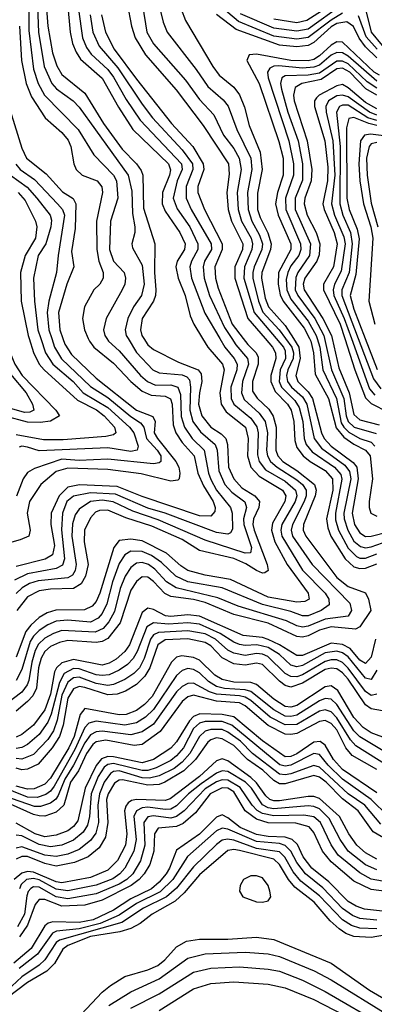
# Model space of a CAD drawing. Header units: inches. Extents: x 990535 to 1117859, y 769386 to 892122.
# Tile 667 of 1056: x 1091742 to 1092981, y 827675 to 831113. Entities that reach past the tile are written whole.
import ezdxf

# ---------------------------------------------------------------- set-up
doc = ezdxf.new("R2010")
doc.units = ezdxf.units.IN
doc.header["$MEASUREMENT"] = 0
doc.layers.add('B0892', color=7, linetype='Continuous')
doc.layers.add('B0893', color=7, linetype='Continuous')

msp = doc.modelspace()

# ---------------------------------------------------------------- linework, layer by layer
at = {"layer": 'B0892', "color": 5}
for points, elevation in [([(1091701.4, 830000), (1091709.4, 829950), (1091725.4, 829910), (1091750.4, 829870.4), (1091869.1, 829750), (1091881.5, 829730), (1091849.4, 829710.6), (1091813.4, 829706.6), (1091770, 829708.1), (1091691.7, 829728.3), (1091670, 829724.3), (1091653, 829707), (1091646.6, 829693.4), (1091610, 829559.9), (1091590, 829561.2), (1091570, 829585.5), (1091491.7, 829710), (1091439, 829759), (1091373.2, 829830), (1091349.4, 829870), (1091310, 829911.2), (1091221.1, 829970), (1091106.8, 830000)], 3880), ([(1091661.3, 830000), (1091663.2, 829970), (1091670, 829945), (1091710, 829874.9), (1091765.3, 829810), (1091786.8, 829770), (1091791.2, 829750), (1091777.2, 829742.8), (1091758.8, 829741.2), (1091690, 829761.6), (1091670, 829762.9), (1091644.2, 829755.8), (1091626.2, 829733.8), (1091610, 829669.3), (1091590, 829637.6), (1091570, 829645.5), (1091511.1, 829731.1), (1091400.8, 829850), (1091363.3, 829903.3), (1091310, 829960.5), (1091249.4, 830000)], 3860), ([(1091893.2, 830000), (1091900.1, 829980.1), (1091923.4, 829943.4), (1092010, 829860.7), (1092150, 829749.2), (1092207.6, 829727.6), (1092215.3, 829710), (1092212.6, 829670), (1092223.4, 829650), (1092288.1, 829570), (1092298, 829550), (1092301.2, 829530), (1092299.7, 829510), (1092295.2, 829504.8), (1092270, 829501.4), (1092167.1, 829527.1), (1092050, 829542.8), (1091910, 829547.4), (1091870, 829535.1), (1091816.2, 829490), (1091776.6, 829430), (1091768.3, 829390), (1091779, 829330), (1091773.9, 829310), (1091743.8, 829296.2), (1091690, 829282)], 3980), ([(1092483, 830000), (1092497.6, 829977.6), (1092537.7, 829930), (1092541.4, 829910), (1092521, 829850), (1092516.8, 829810), (1092527, 829787), (1092579.4, 829739.4), (1092600, 829710), (1092608.3, 829670), (1092604.2, 829610), (1092607.8, 829590), (1092618.3, 829570), (1092641.2, 829550), (1092710, 829506.4), (1092729.8, 829490), (1092743.1, 829470), (1092743.2, 829450), (1092736, 829430), (1092694.8, 829350), (1092690.2, 829330), (1092695.1, 829310), (1092764.4, 829210), (1092895.6, 829075.6), (1092901, 829050), (1092889.3, 829030), (1092810, 829019.2), (1092750, 828995.7), (1092730, 828992.2), (1092710, 828996), (1092674.1, 829014.1), (1092505, 829065), (1092434.6, 829094.6), (1092288.5, 829128.5), (1092255.4, 829150), (1092214.6, 829194.6), (1092192.8, 829210), (1092170, 829217), (1092150, 829214.6), (1092130, 829199.6), (1092110.6, 829169.4), (1092093.7, 829126.3), (1092073.9, 829046.1), (1092053.2, 829010), (1092033.5, 828986.5), (1092006.1, 828973.9), (1091890, 828979.5), (1091860.8, 828970), (1091830, 828953), (1091808.1, 828931.9), (1091796.3, 828910), (1091784.6, 828870), (1091774.4, 828805.6), (1091768.9, 828790), (1091750, 828764.3), (1091696, 828724)], 4160), ([(1092046.2, 830000), (1092053.1, 829990), (1092090, 829956.6), (1092164.2, 829870), (1092189, 829849), (1092217.2, 829837.2), (1092270, 829837.7), (1092295.2, 829830), (1092304.2, 829804.2), (1092306.9, 829726.9), (1092318.2, 829690), (1092345, 829650), (1092386.6, 829610), (1092401.7, 829530), (1092410, 829507.2), (1092430, 829470), (1092479.1, 829410), (1092484.5, 829390), (1092485.7, 829334.3), (1092478.9, 829321.1), (1092470, 829316.2), (1092430, 829322), (1092250, 829390.1), (1092190, 829407.1), (1092076.6, 829456.6), (1091990, 829461.1), (1091930.7, 829449.3), (1091906.8, 829430), (1091891.9, 829390), (1091888.4, 829331.6), (1091899.1, 829230), (1091892.2, 829207.8), (1091870, 829196.2), (1091770, 829178.5), (1091723.7, 829156.3)], 4040), ([(1092523.1, 830000), (1092539.2, 829979.2), (1092568.5, 829950), (1092574.9, 829934.9), (1092575.3, 829910), (1092555.3, 829850), (1092556, 829816), (1092571.4, 829791.4), (1092612.5, 829752.5), (1092628.2, 829728.2), (1092638.3, 829690), (1092637, 829610), (1092643.8, 829590), (1092662.1, 829570), (1092710, 829539), (1092772.4, 829490), (1092778, 829470), (1092774.7, 829450), (1092734.3, 829350), (1092733.1, 829330), (1092741.4, 829310), (1092850, 829165.6), (1092890, 829133.9), (1092950, 829112), (1092961.2, 829090), (1092968.8, 829050), (1092930, 828993.4), (1092915.3, 828984.7), (1092830, 828992.6), (1092790, 828981.5), (1092750, 828961.4), (1092730, 828956.3), (1092710, 828959.1), (1092610, 829005.4), (1092490, 829035.5), (1092390, 829077.4), (1092350, 829088.2), (1092270, 829099), (1092249.7, 829109.7), (1092210, 829151.5), (1092190, 829165.8), (1092170, 829166.9), (1092150, 829151), (1092130, 829121.1), (1092093, 829007), (1092050, 828952.3), (1092030, 828941.3), (1092010, 828938.1), (1091910, 828945.2), (1091881.4, 828938.6), (1091850, 828923.9), (1091830, 828906.6), (1091816.9, 828883.1), (1091808.2, 828850), (1091801, 828779), (1091788, 828752), (1091770, 828732.4), (1091730, 828698.9)], 4180), ([(1092441, 830000), (1092458.7, 829970), (1092491.8, 829930), (1092502.2, 829910), (1092501.1, 829890), (1092479.6, 829830), (1092481.2, 829790), (1092490.8, 829770), (1092550, 829721.6), (1092570.9, 829690.9), (1092575, 829670), (1092572.9, 829592.9), (1092578.7, 829570), (1092601.4, 829541.4), (1092670, 829501.3), (1092706.4, 829470), (1092710.5, 829450), (1092704.4, 829430), (1092658.3, 829350), (1092654.2, 829330), (1092657.6, 829310), (1092730, 829190.4), (1092810, 829110.1), (1092821.9, 829090), (1092823, 829070), (1092795.8, 829050), (1092750, 829031.7), (1092730, 829031.2), (1092690, 829046.8), (1092590, 829070.9), (1092450, 829129.2), (1092329.8, 829149.8), (1092287.2, 829170), (1092237.9, 829217.9), (1092202.4, 829242.4), (1092170, 829256.4), (1092130, 829256.5), (1092110, 829244.3), (1092090, 829213.7), (1092066.1, 829150), (1092047.1, 829072.9), (1092030, 829038.9), (1092016.4, 829023.6), (1091990, 829009.4), (1091910, 829016.6), (1091870, 829012.5), (1091840.3, 828999.7), (1091810, 828979.6), (1091790, 828960.7), (1091778.7, 828941.3), (1091750, 828843.6), (1091730, 828805.3)], 4140), ([(1092381, 830000), (1092399.3, 829970), (1092450.8, 829910), (1092456.2, 829890), (1092441.7, 829810), (1092446, 829770), (1092463.2, 829743.2), (1092530.7, 829690), (1092540.1, 829650), (1092538.4, 829590), (1092549.2, 829550), (1092578.4, 829518.4), (1092660.2, 829470), (1092671.9, 829450), (1092669, 829430), (1092625.2, 829354.8), (1092621.5, 829330), (1092633.5, 829290), (1092676.2, 829210), (1092750.1, 829110), (1092753.3, 829090), (1092738.7, 829081.3), (1092710, 829079.4), (1092610, 829095.9), (1092478.4, 829158.4), (1092390, 829173), (1092330, 829189.7), (1092305.5, 829205.5), (1092255.4, 829250), (1092170, 829293.2), (1092130, 829299.2), (1092090, 829294.4), (1092070.6, 829269.4), (1092022.8, 829110), (1092010, 829081.4), (1091995.4, 829064.6), (1091968.1, 829051.9), (1091868.7, 829051.3), (1091838.1, 829041.9), (1091810, 829025.8), (1091780.8, 828999.2), (1091763.8, 828976.2), (1091730, 828887)], 4120), ([(1092120.7, 830000), (1092150.5, 829950.5), (1092207.2, 829890), (1092230, 829880.3), (1092310, 829872.8), (1092326, 829866), (1092335.4, 829855.4), (1092338.9, 829830), (1092336.2, 829750), (1092347.7, 829710), (1092373.7, 829673.7), (1092424.9, 829630), (1092431.6, 829610), (1092437.9, 829537.9), (1092459.1, 829490), (1092483.1, 829463.1), (1092529.2, 829429.2), (1092534.4, 829410), (1092523.9, 829370), (1092525.8, 829350), (1092552.2, 829270), (1092548.5, 829251.5), (1092530, 829250.6), (1092390, 829295.1), (1092226.2, 829366.2), (1092137.1, 829397.1), (1092069.1, 829429.1), (1092030, 829435.7), (1091989.6, 829430.4), (1091950, 829403.7), (1091936.6, 829383.4), (1091926.9, 829353.1), (1091924.8, 829310), (1091939.8, 829210), (1091935.8, 829190), (1091926.2, 829173.8), (1091910, 829164), (1091806.5, 829153.5), (1091776.2, 829143.9), (1091750.6, 829129.4), (1091730, 829109.4)], 4060), ([(1091981.7, 830000), (1091986.2, 829990), (1092001.4, 829970), (1092070, 829913.1), (1092130.8, 829850), (1092170, 829816.3), (1092201.4, 829801.4), (1092250, 829798.6), (1092268.8, 829788.8), (1092274.7, 829770), (1092278.8, 829698.8), (1092287.7, 829670), (1092310, 829636), (1092351.7, 829590), (1092364.7, 829530), (1092384.8, 829484.8), (1092418.2, 829430), (1092425, 829410), (1092424.2, 829395.8), (1092410, 829378.8), (1092370, 829380.9), (1092170, 829447.7), (1092083, 829483), (1091951.1, 829488.9), (1091910, 829480.3), (1091879.7, 829450), (1091851.7, 829390), (1091850.8, 829350), (1091863.3, 829276.7), (1091856.3, 829243.7), (1091831, 829229), (1091730, 829203.4)], 4020), ([(1091775.3, 830000), (1091790, 829951.3), (1091809.8, 829910), (1091827.7, 829890), (1091944.8, 829784.8), (1092010.4, 829750.4), (1092037.9, 829730), (1092073.6, 829690), (1092078.5, 829670), (1092070, 829662.9), (1092042.7, 829657.3), (1091894.7, 829645.3), (1091825.8, 829645.8), (1091730, 829663.7)], 3920), ([(1091854.2, 830000), (1091864.1, 829970), (1091888.8, 829928.8), (1091990, 829832.1), (1092050, 829794), (1092130, 829726.8), (1092164.8, 829704.8), (1092175.5, 829690), (1092185.7, 829650), (1092223.1, 829610), (1092234.9, 829590), (1092235.7, 829570), (1092230, 829565.1), (1092210, 829562.2), (1092050, 829578.3), (1091950, 829574.2), (1091890, 829578.8), (1091793.7, 829546.3), (1091770, 829531.5), (1091754, 829510), (1091730.7, 829449.3)], 3960), ([(1092175.5, 830000), (1092190, 829977.9), (1092210, 829961.1), (1092297.4, 829917.4), (1092366.2, 829890), (1092375.8, 829875.8), (1092379, 829850), (1092370, 829810), (1092367.4, 829770), (1092378.3, 829730), (1092410, 829690.6), (1092446.7, 829666.7), (1092462, 829650), (1092468.1, 829630), (1092471.9, 829550), (1092489.8, 829509.8), (1092518.8, 829478.8), (1092564, 829450), (1092579.5, 829430), (1092577.2, 829410), (1092558.6, 829370), (1092557.2, 829350), (1092561, 829330), (1092606.4, 829210), (1092610.3, 829189.7), (1092598.4, 829181.6), (1092590, 829180.7), (1092570, 829189.4), (1092532.7, 829212.7), (1092490, 829232), (1092370, 829259.7), (1092310, 829297.5), (1092204.2, 829344.2), (1092113.3, 829373.3), (1092050, 829400), (1092020.5, 829399.5), (1092007, 829393), (1091990, 829373.1), (1091968.5, 829330), (1091967, 829290), (1091981.1, 829210), (1091972.4, 829170), (1091956.7, 829143.3), (1091930, 829126.7), (1091850, 829124.7), (1091810, 829118.7), (1091770, 829097.9), (1091731.7, 829050)], 4080), ([(1091815.6, 830000), (1091831.9, 829950), (1091858, 829910), (1091929.1, 829850), (1091964.5, 829810), (1092050, 829758.4), (1092125.8, 829690), (1092140.5, 829670), (1092155.8, 829624.2), (1092152.5, 829610), (1092130, 829605.3), (1092050, 829618.4), (1091810, 829606.9), (1091770, 829620.6), (1091750, 829624.1), (1091740.2, 829619.8)], 3940), ([(1092599.6, 830000), (1092625.6, 829970), (1092636, 829950), (1092637.4, 829930), (1092619.9, 829870), (1092619.4, 829850), (1092635.1, 829815.1), (1092678.3, 829770), (1092690.2, 829750), (1092699.5, 829710), (1092703.3, 829643.3), (1092710, 829619.2), (1092733, 829590), (1092757.2, 829570), (1092810, 829538.9), (1092834.9, 829510), (1092836, 829470), (1092814.4, 829370), (1092818.4, 829338.4), (1092829.4, 829310), (1092879.9, 829230), (1092910, 829202.4), (1092930, 829196.9), (1092950, 829198.1), (1092990, 829212.8)], 4220), ([(1092638.5, 830000), (1092664.1, 829970), (1092670, 829956.3), (1092670.7, 829930), (1092651.8, 829890), (1092648.3, 829850), (1092657, 829830), (1092703.6, 829783.6), (1092719, 829759), (1092731.4, 829710), (1092736.3, 829650), (1092743.6, 829630), (1092764.3, 829604.3), (1092841.7, 829550), (1092864.5, 829524.5), (1092868.2, 829508.1), (1092845.2, 829390), (1092846, 829366), (1092856.2, 829330), (1092890, 829267.9), (1092918.6, 829238.6), (1092930, 829233), (1092950, 829233), (1092990, 829248)], 4240), ([(1092671.4, 830000), (1092693.4, 829970), (1092698.8, 829950), (1092697.9, 829930), (1092679.6, 829890), (1092674.8, 829870), (1092678, 829850), (1092691.9, 829830), (1092730, 829796.1), (1092745.4, 829770), (1092771.2, 829650), (1092796.5, 829616.5), (1092877.8, 829557.8), (1092895, 829535), (1092898.8, 829510), (1092874.5, 829390), (1092875.5, 829370), (1092888.4, 829330), (1092910, 829292.5), (1092932.8, 829272.8), (1092950, 829268.8), (1092970, 829272.7), (1093030, 829292.7)], 4260), ([(1092698.5, 830000), (1092717.6, 829970), (1092722.4, 829930), (1092706.8, 829870), (1092714.2, 829850), (1092750, 829813.6), (1092764.9, 829790), (1092796.4, 829670), (1092805.5, 829650), (1092830, 829623.8), (1092907.2, 829567.2), (1092919.9, 829550), (1092925.1, 829510), (1092904, 829390), (1092911.8, 829350), (1092930, 829321.5), (1092950, 829308.8), (1092970, 829309.3), (1093030, 829325.1)], 4280), ([(1092754.6, 830000), (1092759.9, 829990), (1092769.2, 829950), (1092774.7, 829874.7), (1092821, 829790), (1092847.5, 829687.5), (1092875, 829655), (1092910, 829630.2), (1092949.8, 829609.8), (1092966.2, 829590), (1092975.2, 829510), (1092963.7, 829430), (1092962.9, 829410), (1092968.7, 829390), (1092990, 829379.3)], 4320), ([(1092781.7, 830000), (1092790.9, 829970), (1092801.3, 829890), (1092849.5, 829790), (1092865.8, 829705.8), (1092874.5, 829690), (1092892.5, 829672.5), (1092930, 829650.8), (1092970, 829637.8), (1092983.5, 829623.5)], 4340), ([(1092807.4, 830000), (1092831.6, 829890), (1092875.2, 829790), (1092883, 829730), (1092890, 829710.4), (1092911.1, 829690), (1092987.4, 829667.4)], 4360), ([(1092833.6, 830000), (1092857.7, 829897.7), (1092893.2, 829810), (1092910, 829734.6), (1092930, 829715.6), (1092997.8, 829697.8)], 4380), ([(1092878.1, 830000), (1092913.1, 829890), (1092950, 829792.1), (1092970, 829773), (1093030, 829742.7)], 4420), ([(1092901, 830000), (1092964.4, 829824.4), (1092982.4, 829802.4)], 4440), ([(1092924.7, 830000), (1092978.4, 829858.4), (1093003.8, 829823.8)], 4460), ([(1092949.4, 830000), (1092991.5, 829891.5)], 4480), ([(1092985.7, 828950), (1092970, 828886.4), (1092950, 828864.8), (1092930, 828876.3), (1092896.7, 828916.7), (1092870, 828931.7), (1092830, 828935.3), (1092730, 828892.6), (1092710, 828892.2), (1092650.2, 828930), (1092610, 828949), (1092590, 828955.4), (1092522.9, 828962.9), (1092370, 829029.8), (1092330, 829035), (1092270, 829029.4), (1092251.8, 829031.8), (1092210, 829053), (1092190, 829058.2), (1092170, 829043.3), (1092126.3, 828930), (1092110, 828907.1), (1092079.7, 828880.3), (1092054.3, 828865.7), (1092030, 828859.1), (1091930, 828878.5), (1091890, 828867), (1091871, 828850), (1091863.9, 828836.1), (1091850, 828757.8), (1091830, 828703), (1091790, 828649.7), (1091750, 828616.6), (1091730, 828607.6)], 4220), ([(1092990, 828842.1), (1092970, 828809.3), (1092950, 828813.1), (1092890, 828887.5), (1092870, 828901.9), (1092850, 828908.2), (1092810, 828901.9), (1092730, 828858), (1092710, 828853), (1092690, 828858.5), (1092650, 828896.8), (1092610, 828921), (1092571.1, 828930), (1092530, 828927.8), (1092510, 828931.2), (1092490, 828939.1), (1092443.2, 828970), (1092370, 829002.2), (1092330, 829006.3), (1092261.9, 829001.9), (1092210, 829006.4), (1092187, 828993), (1092152.9, 828907.1), (1092138.2, 828881.8), (1092118.7, 828861.3), (1092090, 828841.1), (1092054.5, 828825.5), (1092030, 828822.9), (1092010, 828825.3), (1091950, 828846.5), (1091930, 828847), (1091898, 828830), (1091881.2, 828798.8), (1091852.6, 828687.4), (1091840.5, 828659.5), (1091810, 828617), (1091770, 828581.5), (1091750, 828571.3), (1091730, 828568)], 4240), ([(1092990, 828757.4), (1092970, 828752.5), (1092950, 828767.3), (1092890, 828848.6), (1092870, 828867.9), (1092850, 828877.4), (1092830, 828877.9), (1092810, 828872.2), (1092730, 828825.6), (1092710, 828818.6), (1092690, 828818.9), (1092670, 828830), (1092609.1, 828889.1), (1092590, 828897.4), (1092570, 828899.3), (1092530, 828893.3), (1092490, 828900.6), (1092470, 828911), (1092426.4, 828950), (1092390, 828968.7), (1092330, 828978.4), (1092227, 828973), (1092210, 828964.4), (1092199.7, 828950), (1092177.5, 828882.5), (1092160.6, 828850), (1092141.4, 828830), (1092110, 828809.5), (1092070, 828791.5), (1092050, 828788.5), (1092010, 828794.5), (1091950, 828816.9), (1091930, 828814.5), (1091910, 828799.4), (1091890, 828753.7), (1091872.9, 828667.1), (1091860, 828630), (1091840.1, 828599.9), (1091790, 828547.6), (1091750, 828531.3), (1091730, 828532.7)], 4260), ([(1093010, 828699.3), (1092970, 828706.9), (1092950, 828720.1), (1092890, 828810.2), (1092870, 828832.4), (1092850, 828845.6), (1092830, 828848.2), (1092810, 828843.8), (1092730, 828795.9), (1092690, 828781.8), (1092670, 828787.9), (1092650, 828803), (1092590, 828861.7), (1092570, 828866), (1092530, 828859.5), (1092490, 828863.4), (1092450, 828885), (1092410, 828926.6), (1092390, 828938.7), (1092330, 828950.9), (1092250, 828947.8), (1092224.8, 828930), (1092197.4, 828850), (1092179.3, 828820.7), (1092150, 828791.1), (1092112.1, 828767.9), (1092082.6, 828757.4), (1092050, 828754.8), (1091970, 828781.1), (1091950, 828784.2), (1091930, 828776.8), (1091910, 828744), (1091894.7, 828650), (1091881.8, 828610), (1091855.5, 828570), (1091806.4, 828513.6), (1091770, 828496.2), (1091750, 828494), (1091730, 828499.3)], 4280), ([(1093030, 828600.1), (1092970, 828622.9), (1092941.7, 828641.7), (1092910, 828675.8), (1092854.1, 828770), (1092830, 828787.2), (1092810, 828783.4), (1092710, 828717.7), (1092690, 828712), (1092670, 828714.2), (1092630, 828740.2), (1092570, 828791.9), (1092550, 828798.5), (1092490, 828799.6), (1092450, 828808.7), (1092423.7, 828823.7), (1092370, 828876.2), (1092350, 828885.6), (1092308.3, 828891.7), (1092290, 828887.4), (1092272.3, 828870), (1092205.1, 828750), (1092178.6, 828721.4), (1092150, 828701.2), (1092113.7, 828686.3), (1092090, 828685.1), (1091970, 828707.7), (1091953.5, 828686.5), (1091932.2, 828610), (1091914.1, 828570), (1091850, 828464.7), (1091830, 828443.9), (1091792.5, 828427.5), (1091770, 828425.6), (1091730, 828436.3)], 4320), ([(1093030, 828549.5), (1092930, 828608.7), (1092909.8, 828629.8), (1092850, 828721.8), (1092830, 828740.7), (1092810, 828742.9), (1092790, 828734.1), (1092710, 828683.8), (1092690, 828679.3), (1092670, 828680.7), (1092630, 828703.1), (1092550, 828767.6), (1092530, 828773.2), (1092457.7, 828777.7), (1092430, 828784.9), (1092401.6, 828801.6), (1092370, 828832.1), (1092350, 828844.2), (1092330, 828847.3), (1092310, 828840.7), (1092290, 828822.6), (1092210, 828704), (1092182.3, 828677.7), (1092150, 828657.2), (1092110, 828649.5), (1092010, 828663.7), (1091983.9, 828656.1), (1091970, 828641.3), (1091935.1, 828564.9), (1091863, 828437), (1091850, 828418.7), (1091833.3, 828406.8), (1091803.2, 828396.8), (1091770, 828398.3), (1091670, 828437.4)], 4340), ([(1093030, 828506), (1092916.9, 828576.9), (1092898.3, 828598.3), (1092850, 828675.4), (1092830, 828695.8), (1092810, 828703.1), (1092790, 828698.2), (1092710, 828652), (1092670, 828650.3), (1092617.1, 828677.1), (1092550, 828735.1), (1092530, 828747.1), (1092510, 828752.2), (1092430, 828757.5), (1092405.7, 828765.7), (1092350, 828795.8), (1092330, 828795.4), (1092310, 828784.6), (1092290, 828765.8), (1092210, 828653.4), (1092170, 828626.3), (1092130, 828616.1), (1092030, 828628), (1092010, 828626.1), (1091990, 828615.5), (1091970, 828588), (1091930.3, 828509.7), (1091899.6, 828460.4), (1091876.7, 828403.3), (1091868.9, 828391.1), (1091850, 828376.8), (1091814.7, 828365.3), (1091794.4, 828365.6), (1091690, 828401.7)], 4360), ([(1092990, 828494.9), (1092903.9, 828543.9), (1092881.5, 828570), (1092850, 828632.6), (1092830, 828655.3), (1092810, 828665.2), (1092790, 828662.7), (1092710, 828620.6), (1092690, 828616.3), (1092670, 828618.3), (1092610, 828648.2), (1092530, 828716.6), (1092510, 828727.8), (1092430, 828733.2), (1092350, 828753.9), (1092330, 828748.5), (1092310, 828732.4), (1092232.8, 828627.2), (1092170, 828582.2), (1092141.7, 828578.2), (1092043.3, 828596.7), (1092010, 828591.3), (1091998.1, 828581.9), (1091976.1, 828550), (1091947.6, 828490), (1091920.1, 828450), (1091896, 828370), (1091870, 828345.1), (1091830, 828332.2), (1091810, 828332.5), (1091790, 828337.4), (1091710, 828374)], 4380), ([(1092990, 828413.4), (1092870, 828494.4), (1092838, 828530), (1092810, 828579.8), (1092792.1, 828592.1), (1092770, 828590.5), (1092710, 828549.5), (1092690, 828540.2), (1092670, 828539.4), (1092590, 828594.6), (1092490, 828678), (1092450, 828687), (1092371.5, 828688.5), (1092350, 828679.7), (1092335, 828665), (1092290, 828591.7), (1092270.5, 828569.5), (1092210, 828529.6), (1092170, 828518), (1092070, 828539.3), (1092050, 828540.2), (1092028.1, 828531.9), (1092010, 828508.7), (1091970.7, 828430), (1091945.2, 828314.8), (1091930, 828295.5), (1091910, 828280.9), (1091870, 828265), (1091830, 828259.5), (1091795.9, 828270), (1091730, 828306.8)], 4420), ([(1093030, 828331.5), (1092969.7, 828389.7), (1092870, 828461.3), (1092820, 828510), (1092790, 828546.9), (1092770, 828550.8), (1092690, 828509.2), (1092670, 828505.9), (1092650.7, 828510.7), (1092483.5, 828650), (1092450, 828662.7), (1092390, 828662.1), (1092370, 828656.1), (1092350, 828637.5), (1092314.2, 828570), (1092290, 828542.5), (1092270, 828526.4), (1092219.6, 828500.4), (1092190, 828490.9), (1092170, 828491.2), (1092070, 828515.3), (1092050, 828512.1), (1092037.7, 828502.3), (1092016.8, 828470), (1091991.9, 828410), (1091986.1, 828330), (1091979.5, 828300.5), (1091964.1, 828275.9), (1091930, 828247.9), (1091890, 828230.8), (1091850, 828224.4), (1091810, 828232.5), (1091750, 828263.3), (1091730, 828264.8)], 4440), ([(1093003.7, 828303.7), (1092947.7, 828370), (1092889.3, 828410), (1092790, 828502.4), (1092770, 828508.7), (1092690, 828479.2), (1092670, 828475.6), (1092650, 828478.5), (1092556.1, 828550), (1092513.8, 828593.8), (1092470, 828625), (1092450, 828634.4), (1092410, 828634.8), (1092390, 828628.5), (1092370.5, 828610), (1092337, 828550), (1092310, 828520.4), (1092281.4, 828498.6), (1092230, 828472.1), (1092195.9, 828464.1), (1092170, 828465.9), (1092090, 828489.7), (1092070, 828488), (1092059.4, 828480.6), (1092037.5, 828450), (1092021, 828410), (1092015.5, 828370), (1092018, 828310), (1092007.7, 828272.3), (1091990, 828246.3), (1091950, 828215), (1091910, 828198.6), (1091869.7, 828190.3), (1091830, 828196), (1091750, 828225.1), (1091730, 828220.5)], 4460), ([(1093027.3, 828247.3), (1092977.2, 828277.2), (1092925.2, 828350), (1092870, 828391.7), (1092813.4, 828450), (1092790, 828468.2), (1092770, 828473.6), (1092670, 828444.3), (1092650, 828444.9), (1092630, 828455.9), (1092592.2, 828492.2), (1092538.6, 828530), (1092490, 828578.4), (1092450, 828601.5), (1092430, 828604.7), (1092410, 828598.6), (1092399.7, 828590), (1092356.1, 828530), (1092316.1, 828490), (1092249.7, 828450), (1092230, 828441.9), (1092190, 828439.6), (1092101.6, 828458.4), (1092090, 828457.7), (1092073.6, 828446.4), (1092051.2, 828410), (1092046, 828390), (1092050.2, 828309.8), (1092042.1, 828257.8), (1092019.4, 828220.6), (1091981, 828190), (1091934.2, 828170), (1091870, 828157.4), (1091830, 828166.4), (1091770, 828191.3), (1091750, 828191.1), (1091730, 828181.1)], 4480), ([(1092990, 828182), (1092950, 828203.8), (1092920, 828230), (1092892.1, 828270), (1092859.1, 828330), (1092790, 828392.8), (1092770, 828400), (1092750, 828400.7), (1092650, 828385.8), (1092630, 828385.2), (1092615.6, 828390), (1092602.2, 828402.2), (1092570, 828448.6), (1092550, 828466.7), (1092470, 828525), (1092450, 828531.7), (1092430, 828524.4), (1092370.7, 828470), (1092267.4, 828392.6), (1092250, 828386.2), (1092149.9, 828390.1), (1092133.4, 828386.6), (1092121.7, 828378.3), (1092113.1, 828366.9), (1092108.9, 828350), (1092116.6, 828270), (1092111.5, 828230), (1092083.6, 828176.4), (1092050, 828142.8), (1091990, 828117.3), (1091890, 828099.1), (1091870, 828102.2), (1091790, 828135.6), (1091770, 828138.3), (1091750, 828132.9), (1091722.4, 828110)], 4520), ([(1092990, 828143.8), (1092950, 828162.1), (1092889.7, 828210), (1092861.7, 828250), (1092824, 828324), (1092790, 828357.1), (1092770, 828365.6), (1092750, 828367.7), (1092630, 828357.7), (1092610, 828360.9), (1092590, 828371.6), (1092551.8, 828430), (1092531.2, 828450), (1092470, 828487.4), (1092450, 828489.6), (1092430, 828481.8), (1092375.7, 828444.3), (1092332.1, 828410), (1092290, 828367.3), (1092270, 828356.6), (1092250, 828354.8), (1092190, 828363), (1092170, 828360.2), (1092150.2, 828349.8), (1092141.5, 828330), (1092148.6, 828250), (1092140.9, 828210), (1092109.6, 828150), (1092092.5, 828130), (1092067.5, 828112.5), (1092010, 828090.4), (1091910, 828071), (1091870, 828076.6), (1091810, 828108.8), (1091790, 828113.5), (1091765.7, 828110), (1091747.2, 828092.8), (1091741.6, 828078.4)], 4540), ([(1093030, 828101.4), (1092970, 828112.2), (1092930, 828133.5), (1092855.4, 828195.4), (1092830, 828231.1), (1092793.1, 828310), (1092770, 828329.5), (1092735, 828335), (1092630, 828332.9), (1092590, 828340.7), (1092571.7, 828351.7), (1092554.3, 828370), (1092512.1, 828432.1), (1092470, 828457.5), (1092450, 828458.3), (1092430, 828451.4), (1092390, 828426.7), (1092316.6, 828350), (1092290, 828330.1), (1092270, 828324.6), (1092210, 828333.1), (1092190, 828329.9), (1092176.2, 828310), (1092178.9, 828230), (1092164.8, 828175.2), (1092137.1, 828130), (1092116.9, 828110), (1092090, 828093.9), (1092010, 828060.1), (1091910, 828043.3), (1091870, 828050.2), (1091810, 828084.3), (1091790, 828085.2), (1091781.2, 828078.7), (1091771.8, 828068.2), (1091766.8, 828053.2), (1091758.6, 827990), (1091735.1, 827944.9)], 4560), ([(1093050, 828065), (1092970, 828075.8), (1092910, 828104.9), (1092830, 828172.5), (1092799.9, 828210), (1092770, 828274.5), (1092753.9, 828293.9), (1092707, 828307), (1092610, 828308.2), (1092570, 828321.2), (1092529.9, 828349.9), (1092490, 828416.1), (1092470, 828429.1), (1092450, 828430.7), (1092407.6, 828410), (1092356.2, 828343.8), (1092313.5, 828306.5), (1092290, 828295.8), (1092225.8, 828290), (1092213.5, 828270), (1092210.6, 828210), (1092197.4, 828162.6), (1092177.6, 828130), (1092159.1, 828110), (1092131.2, 828090), (1092030, 828038.3), (1091970, 828021), (1091890, 828017.4), (1091830, 828040.6), (1091810, 828041.1), (1091796.3, 828023.7), (1091769.1, 827950.9), (1091742, 827910)], 4580), ([(1093010, 828000.4), (1092947.2, 828007.2), (1092917.5, 828017.5), (1092890, 828034), (1092821.9, 828101.9), (1092762.5, 828150), (1092732.1, 828190), (1092712.5, 828232.5), (1092694.5, 828250), (1092670, 828258.2), (1092610, 828260.2), (1092570, 828267.4), (1092512.3, 828292.3), (1092470, 828326.3), (1092450, 828336.5), (1092430, 828327.9), (1092370, 828269.3), (1092290, 828213.4), (1092266.1, 828150), (1092254, 828130), (1092230, 828101), (1092202.3, 828077.7), (1092130, 828042.5), (1092070, 828003.2), (1091999.5, 827970), (1091950, 827960.9), (1091857.5, 827962.5), (1091842.2, 827957.8), (1091830, 827948.5), (1091782.2, 827870), (1091722, 827818)], 4620), ([(1092990, 827968.3), (1092930, 827974.9), (1092904.9, 827984.9), (1092870, 828008.8), (1092801.2, 828081.2), (1092740.4, 828130), (1092710, 828169.7), (1092690, 828210), (1092670, 828229.2), (1092650, 828235.8), (1092570, 828242.9), (1092470, 828286.7), (1092450, 828289.8), (1092430, 828280.8), (1092328.8, 828191.2), (1092277.3, 828110), (1092233, 828067), (1092150, 828026.9), (1092090, 827986.3), (1092023.1, 827956.9), (1091950, 827938), (1091870.3, 827929.7), (1091857.2, 827922.8), (1091804.2, 827850), (1091740.7, 827799.3)], 4640), ([(1092990, 827938.5), (1092930, 827940.3), (1092901, 827950), (1092869.8, 827969.8), (1092790, 828053.2), (1092724.6, 828104.6), (1092697.3, 828137.3), (1092668.8, 828188.7), (1092650, 828206.8), (1092570, 828218.8), (1092490, 828248), (1092468.3, 828251.7), (1092450, 828247.8), (1092430, 828232.6), (1092350, 828154.7), (1092290, 828080), (1092255, 828050), (1092174.3, 828010), (1092099.1, 827960.9), (1091881.6, 827898.4), (1091869.6, 827890), (1091830, 827830), (1091810, 827811.9), (1091750, 827771.1), (1091697.8, 827722.2)], 4660), ([(1093110, 827932.6), (1092970, 827907.5), (1092910, 827911.5), (1092881.8, 827921.8), (1092857.8, 827937.8), (1092826.7, 827966.7), (1092770.9, 828030.9), (1092703.5, 828083.5), (1092681, 828110), (1092650, 828163), (1092630, 828181.1), (1092510, 828212.1), (1092490, 828215.2), (1092470, 828211.9), (1092370, 828126.7), (1092316.5, 828063.5), (1092285.7, 828034.3), (1092204.7, 827990), (1092162.7, 827957.3), (1092130, 827939), (1092092.4, 827927.6), (1091990, 827911.9), (1091910, 827880.1), (1091893.1, 827866.9), (1091863.4, 827816.6), (1091837, 827790), (1091770, 827750.3), (1091590, 827615.7)], 4680), ([(1091939.4, 827620.6), (1092030, 827716.7), (1092059.2, 827740.8), (1092110, 827771.8), (1092190, 827795), (1092224.6, 827810), (1092249.6, 827830), (1092290, 827875.6), (1092325.4, 827894.6), (1092370, 827902.7), (1092470, 827901.9), (1092569.2, 827909.2), (1092630, 827900.8), (1092830, 827818.5), (1092963.9, 827723.9), (1093055.8, 827670)], 4680), ([(1092053.6, 827670), (1092130, 827718.4), (1092230, 827763.3), (1092330, 827836.1), (1092390, 827851.1), (1092530, 827856.2), (1092610, 827850.9), (1092650, 827841.2), (1092771.1, 827791.1), (1092830, 827760.2), (1093034.7, 827634.7)], 4660), ([(1092130, 827661.2), (1092230, 827711.2), (1092350, 827786.9), (1092410, 827800.5), (1092510, 827805), (1092610, 827797.9), (1092650, 827790.1), (1092730, 827758.9), (1092810, 827719.3), (1093018.3, 827598.3)], 4640), ([(1092230, 827653.2), (1092350, 827728.3), (1092410, 827747.1), (1092490, 827753.2), (1092610, 827745.1), (1092670, 827732.3), (1092770, 827691.7), (1092910, 827618.9)], 4620)]:
    msp.add_lwpolyline(points, dxfattribs=dict(at, elevation=elevation))
at = {"layer": 'B0892', "color": 5, "elevation": 4720}
msp.add_lwpolyline([(1092570, 828123.5), (1092550, 828123.3), (1092524.7, 828110), (1092512.8, 828090), (1092510.2, 828070), (1092521.5, 828050), (1092570, 828032.8), (1092590, 828031), (1092610, 828035.5), (1092619.2, 828050), (1092616.5, 828070), (1092609.9, 828090), (1092590, 828115.8)], close=True, dxfattribs=at)
at = {"layer": 'B0893', "color": 5}
for points, elevation in [([(1091825.6, 831290), (1091840.1, 831090), (1091857.2, 830997.2), (1091872.3, 830952.3), (1091890, 830921.8), (1091970, 830856.3), (1092034.8, 830750), (1092100.7, 830660.7), (1092149.8, 830610), (1092166.4, 830586.4), (1092171.9, 830570), (1092175, 830455), (1092214.1, 830330), (1092213.3, 830230), (1092217.8, 830170), (1092216.8, 830150), (1092209.5, 830130.5), (1092169.6, 830070), (1092164.2, 830030), (1092169, 830010), (1092175.5, 830000)], 4080), ([(1092161.3, 831230), (1092186.9, 831070), (1092210, 831028.5), (1092322.1, 830902.1), (1092370, 830834.9), (1092420.6, 830780.6), (1092453.8, 830710), (1092490, 830663.3), (1092508.7, 830630), (1092515.9, 830590), (1092502.5, 830510), (1092505.9, 830450), (1092517.6, 830410), (1092550.9, 830350), (1092556, 830330), (1092553.6, 830310), (1092527.3, 830250), (1092525.7, 830210), (1092561.4, 830090), (1092638.5, 830000)], 4240), ([(1091803.5, 831190), (1091807.9, 831070), (1091827.8, 830950), (1091855, 830890), (1091871.1, 830871.1), (1091928.6, 830830), (1091950, 830807), (1092121.7, 830570), (1092134.1, 830514.1), (1092136.6, 830436.6), (1092144.4, 830390), (1092144.2, 830370), (1092133.9, 830330), (1092135.9, 830315.9), (1092170, 830256.2), (1092176.9, 830190), (1092167.9, 830150), (1092140.2, 830110), (1092120.5, 830070), (1092111.2, 830030), (1092114.7, 830010), (1092120.7, 830000)], 4060), ([(1092217.8, 831210), (1092244, 831104), (1092257.2, 831070), (1092359.3, 830939.3), (1092400, 830880), (1092453, 830833), (1092471, 830811), (1092500.5, 830730), (1092549.6, 830630), (1092553.8, 830590), (1092538.3, 830510), (1092540.6, 830450), (1092552.8, 830410), (1092580.2, 830360.2), (1092590, 830330), (1092587.7, 830310), (1092561.2, 830250), (1092556.7, 830230), (1092557, 830210), (1092576.3, 830130), (1092592.2, 830092.2), (1092649.3, 830030), (1092671.4, 830000)], 4260), ([(1091774.7, 831170), (1091774.7, 831074.7), (1091790, 830940.2), (1091806.4, 830890), (1091829, 830849), (1091946.7, 830730), (1092001.1, 830641.1), (1092070.1, 830570), (1092080, 830550), (1092085.7, 830490), (1092059.7, 830410), (1092056.1, 830310), (1092070, 830270.1), (1092107.3, 830230), (1092112.1, 830210), (1092109.6, 830190), (1092100.8, 830170), (1092044, 830070), (1092035, 830030), (1092039.3, 830010), (1092046.2, 830000)], 4040), ([(1091908.8, 831171.2), (1091918.1, 831070), (1091926.8, 831030), (1091939.3, 830999.3), (1091955.1, 830975.1), (1092030, 830908.8), (1092087.3, 830807.3), (1092137.6, 830730), (1092262.1, 830610), (1092269.2, 830589.2), (1092265.7, 830570), (1092241.3, 830510), (1092239.7, 830470), (1092250, 830444), (1092301.3, 830370), (1092319.9, 830330), (1092318, 830310), (1092292.8, 830270), (1092287.7, 830250), (1092295.4, 830210), (1092319.9, 830150), (1092338.4, 830078.4), (1092350.3, 830050.3), (1092381, 830000)], 4120), ([(1092117.4, 831170), (1092132.9, 831090), (1092145.7, 831050), (1092182.3, 830990), (1092288.6, 830868.6), (1092383.6, 830743.6), (1092471.7, 830610), (1092473.8, 830573.8), (1092465.5, 830510), (1092470.4, 830450), (1092482.7, 830410), (1092522.3, 830330), (1092520.4, 830310), (1092493.5, 830250), (1092493.7, 830210), (1092538.9, 830070), (1092599.6, 830000)], 4220), ([(1092870, 831135.4), (1092830, 831111.6), (1092750, 831050.7), (1092710, 831044.8), (1092630, 831055.2), (1092507.2, 831107.2), (1092432, 831170)], 4260), ([(1092870, 831166.1), (1092750, 831080), (1092710, 831072.7), (1092630, 831083.7), (1092514, 831134)], 4240), ([(1092810, 831151.4), (1092745.8, 831110), (1092710, 831102.3), (1092630, 831114.4)], 4220), ([(1091948.2, 831148.2), (1091962.1, 831050), (1091975.9, 831015.9), (1091992.3, 830992.3), (1092050, 830939.2), (1092070, 830912.7), (1092113.8, 830833.8), (1092162.6, 830762.6), (1092307.1, 830610), (1092309.8, 830589.8), (1092292.8, 830550), (1092279, 830490), (1092292.1, 830452.1), (1092337.2, 830390), (1092365, 830330), (1092364.1, 830310), (1092342.1, 830270), (1092336.4, 830250), (1092342.4, 830210), (1092388.6, 830088.6), (1092441, 830000)], 4140), ([(1091987.9, 831130), (1091998.1, 831070), (1092020.4, 831020.4), (1092085.2, 830945.2), (1092170, 830817.5), (1092206.8, 830770), (1092310, 830659.1), (1092346, 830610), (1092347.6, 830590), (1092323.9, 830530), (1092324.3, 830490), (1092341.9, 830450), (1092411, 830330), (1092411.9, 830310), (1092388, 830270), (1092382.7, 830250), (1092386.8, 830210), (1092405.5, 830150), (1092458.1, 830038.1), (1092483, 830000)], 4160), ([(1092028.4, 831130), (1092041.6, 831070), (1092072.8, 831010), (1092150, 830905.4), (1092272.2, 830750), (1092346.6, 830670), (1092383.7, 830610), (1092386.1, 830590), (1092364.8, 830530), (1092364.6, 830510), (1092388, 830450), (1092449.5, 830330), (1092449.9, 830310), (1092424.3, 830250), (1092426.4, 830210), (1092435.8, 830175.8), (1092484.4, 830050), (1092523.1, 830000)], 4180), ([(1092306.9, 831150), (1092321.3, 831110), (1092416.5, 830950), (1092439.1, 830919.1), (1092490, 830877.2), (1092510, 830850.6), (1092527.4, 830807.4), (1092543.4, 830743.4), (1092582.3, 830650), (1092589.7, 830590), (1092573.1, 830506.9), (1092573.3, 830450), (1092582.1, 830422.1), (1092609.1, 830369.1), (1092620.6, 830330), (1092619, 830310), (1092587.7, 830230), (1092586.8, 830210), (1092600.1, 830140.2), (1092612, 830110), (1092670, 830044.8), (1092698.5, 830000)], 4280), ([(1092990, 830979.7), (1092950, 831017.8), (1092928.6, 831048.6), (1092908.9, 831088.9), (1092885.5, 831105.5), (1092850, 831099.6), (1092830, 831088), (1092770, 831033.3), (1092750, 831022.8), (1092710, 831017.9), (1092650, 831024.2), (1092498.8, 831078.8), (1092430, 831130.6)], 4280), ([(1092990.8, 831010), (1092952.7, 831052.7), (1092926, 831126)], 4260), ([(1093010, 831023.1), (1092970.8, 831070), (1092951, 831150)], 4240), ([(1091741.2, 831090), (1091748.1, 830970), (1091765.2, 830890), (1091783.7, 830843.7), (1091830.7, 830770.7), (1091890, 830719.4), (1091911.8, 830691.8), (1091921.4, 830670), (1091931.9, 830610), (1091940.1, 830590), (1091960.4, 830570), (1092013, 830550), (1092029.8, 830529.8), (1092031.9, 830510), (1092011, 830410), (1092011.7, 830310), (1092018.9, 830270), (1092033.8, 830230), (1092033.6, 830210), (1092022.6, 830190), (1092001.8, 830170), (1091968.1, 830110), (1091961.3, 830070), (1091968.1, 830030), (1091981.7, 830000)], 4020), ([(1092999.4, 830919.4), (1092980.5, 830930), (1092870, 831034.7), (1092850, 831035.9), (1092830, 831024), (1092790, 830986.7), (1092770, 830974.5), (1092750, 830969.2), (1092689, 830971), (1092570, 830992.4), (1092544.1, 830990), (1092535.6, 830970), (1092578.9, 830890), (1092647.9, 830687.9), (1092662.5, 830630), (1092662.4, 830570), (1092642.7, 830510), (1092636.5, 830470), (1092645, 830430), (1092689.3, 830330), (1092689.1, 830310.9), (1092647, 830230), (1092644.7, 830190), (1092652.2, 830152.2), (1092662.6, 830130), (1092735.8, 830035.8), (1092754.6, 830000)], 4320), ([(1092990, 830898), (1092890, 830985.2), (1092870, 830996.9), (1092850, 830998), (1092830, 830988.8), (1092790, 830954.5), (1092770, 830946.7), (1092730, 830943.4), (1092648.1, 830951.9), (1092629.7, 830950.3), (1092616.6, 830943.4), (1092608, 830930), (1092609.8, 830910), (1092682.2, 830690), (1092698.4, 830610), (1092699, 830570), (1092671.2, 830490), (1092671.5, 830450), (1092723.4, 830330), (1092724.2, 830310), (1092717.9, 830290), (1092690, 830253.3), (1092678.7, 830230), (1092673.7, 830206.3), (1092675.5, 830170), (1092690, 830137), (1092750, 830060.4), (1092778.6, 830010), (1092781.7, 830000)], 4340), ([(1092990, 830874.3), (1092955.9, 830895.9), (1092890, 830959.1), (1092870, 830968.4), (1092850, 830968.1), (1092790, 830926.5), (1092750, 830919.2), (1092670, 830917.4), (1092657.9, 830910), (1092653.9, 830890), (1092657.2, 830870), (1092679.5, 830790), (1092715.4, 830690), (1092730.7, 830609.3), (1092730, 830552.7), (1092705, 830490), (1092704.8, 830450), (1092758.2, 830330), (1092754.9, 830290), (1092713.6, 830230), (1092706.7, 830213.2), (1092704.9, 830170), (1092713.8, 830150), (1092773.1, 830070), (1092805.2, 830010), (1092807.4, 830000)], 4360), ([(1092990, 830849.1), (1092951.3, 830871.3), (1092895.6, 830930), (1092870, 830943.8), (1092850, 830941.2), (1092795.4, 830904.6), (1092728.3, 830890), (1092704.2, 830875.8), (1092698.8, 830850), (1092701.1, 830830), (1092747.1, 830690), (1092763.2, 830590), (1092760.5, 830550), (1092738.5, 830490), (1092735.8, 830470), (1092746.5, 830430), (1092777.6, 830370), (1092790.8, 830330), (1092788, 830292), (1092780.4, 830270), (1092738.5, 830210), (1092733, 830190), (1092736, 830170), (1092801.4, 830070), (1092831.3, 830010), (1092833.6, 830000)], 4380), ([(1092990, 830801.3), (1092950, 830823.4), (1092890, 830875), (1092870, 830886.3), (1092850, 830881.9), (1092788.6, 830850), (1092779.7, 830840.3), (1092772.7, 830830), (1092771.9, 830810), (1092808.5, 830690), (1092818.2, 830598.2), (1092817.5, 830550), (1092801.4, 830470), (1092805.6, 830450), (1092840.5, 830370), (1092850.9, 830330), (1092838.3, 830250), (1092804, 830190), (1092803.4, 830170), (1092862.1, 830050), (1092878.1, 830000)], 4420), ([(1092990, 830779.5), (1092963.8, 830790), (1092890, 830843.3), (1092870, 830849.6), (1092850, 830847.2), (1092821.5, 830830), (1092811.3, 830810), (1092812.4, 830790), (1092836.5, 830690), (1092842.7, 830570), (1092832, 830470), (1092842.6, 830430), (1092874.8, 830354.8), (1092879, 830330), (1092865.1, 830234.9), (1092841.8, 830190), (1092837, 830170), (1092840.2, 830150), (1092875.7, 830070), (1092901, 830000)], 4440), ([(1091699, 830830), (1091750, 830664.7), (1091765.7, 830630), (1091834.4, 830574.4), (1091891.6, 830511.6), (1091928.7, 830488.8), (1091938.6, 830470), (1091936.1, 830383.9), (1091923.2, 830303.2), (1091931.4, 830250), (1091906.9, 830190), (1091878.2, 830090), (1091882.9, 830030), (1091893.2, 830000)], 3980), ([(1092990, 830760.5), (1092959.1, 830770), (1092890, 830814.2), (1092870, 830815), (1092860.1, 830810), (1092849.1, 830790), (1092862.4, 830670), (1092860.5, 830470), (1092871.1, 830430), (1092897.6, 830370), (1092904.3, 830330), (1092893.2, 830230), (1092868.2, 830170), (1092868, 830150), (1092924.7, 830000)], 4460), ([(1092990, 830743.7), (1092961.7, 830750), (1092910, 830771.2), (1092891.6, 830768.4), (1092884.3, 830735.7), (1092885.7, 830490), (1092893.3, 830450), (1092921, 830381), (1092928.3, 830348.3), (1092917.1, 830222.9), (1092897, 830150), (1092910, 830101.6), (1092949.4, 830000)], 4480), ([(1093061.8, 830701.8), (1092967.3, 830712.7), (1092946.9, 830710), (1092933.1, 830690), (1092927.1, 830610), (1092930.1, 830550.1), (1092943.6, 830470), (1092969.1, 830390), (1092976.5, 830350), (1092962.2, 830130), (1092983.5, 830050)], 4520), ([(1092990, 830684), (1092970, 830679.1), (1092963, 830670), (1092953.6, 830630), (1092956, 830570), (1092970, 830472.1), (1092993.8, 830390)], 4540), ([(1091728.8, 830608.8), (1091744.4, 830590), (1091794.4, 830554.4), (1091874.7, 830470), (1091892.1, 830450), (1091898.6, 830430), (1091876.1, 830290), (1091871, 830230), (1091844.4, 830130), (1091838.4, 830090), (1091844.3, 830030), (1091854.2, 830000)], 3960), ([(1091709.9, 830569.9), (1091767.8, 830527.8), (1091802.5, 830490), (1091848.9, 830430), (1091853.2, 830413.2), (1091851.4, 830390), (1091834.1, 830330), (1091806.5, 830290), (1091790.7, 830210), (1091793.7, 830130), (1091805.8, 830030), (1091815.6, 830000)], 3940), ([(1091737.2, 830510), (1091761.7, 830481.7), (1091797.9, 830410), (1091802.7, 830390), (1091797.4, 830350), (1091761.1, 830290), (1091745, 830230), (1091747.6, 830130), (1091772.3, 830010), (1091775.3, 830000)], 3920)]:
    msp.add_lwpolyline(points, dxfattribs=dict(at, elevation=elevation))

doc.saveas('drawing.dxf')
